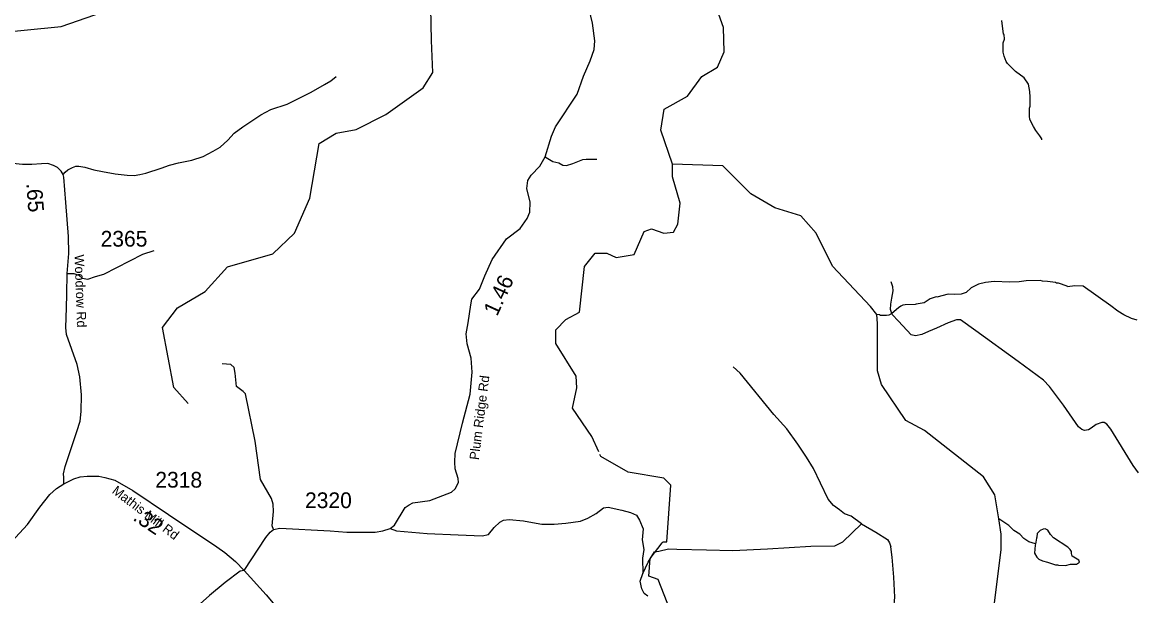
# Model space of a CAD drawing. Extents: x 1248089 to 1457196, y 820910 to 988753.
# Drawn here: x 1420415 to 1429251, y 887972 to 892525 of the extents above; entities that cross this region are included whole.
import ezdxf

# ---------------------------------------------------------------- set-up
doc = ezdxf.new("R2010")
doc.units = 0
for name, color, linetype in [('Exist Hydrographic Creek Single Shore', 7, 'Continuous'), ('Exist Hydrographic Misc Water Feature', 7, 'Continuous'), ('Exist Road Non-System Type 51', 7, 'Continuous'), ('Exist Road Secondary Type 41 Attributed', 7, 'Continuous'), ('Exist Road Secondary Type 51 Attributed', 7, 'Continuous'), ('Exist Road Secondary Type 51 Label', 7, 'Continuous'), ('Exist Utilities Electrical Transmission Line', 7, 'Continuous'), ('Prop GRAU CAT1 Cell', 7, 'Continuous'), ('Prop Lane Lines', 7, 'Continuous')]:
    doc.layers.add(name, color=color, linetype=linetype)

msp = doc.modelspace()

# ---------------------------------------------------------------- linework, layer by layer
at = {"layer": 'Exist Hydrographic Creek Single Shore'}
for points in [[(1425580.5, 891399.3), (1425486.5, 891667.1), (1425514.5, 891834.1), (1425699.6, 891938.6), (1425811.5, 892094), (1425937.5, 892167), (1425990.5, 892290.6), (1425985.5, 892484.4), (1425922.6, 892659.7), (1425792.5, 892862.5), (1425761.5, 892971.6), (1425798.5, 893597.8), (1426037.5, 893736.5), (1426327, 893914)], [(1424993.9, 889113.3), (1424938.5, 889235.7), (1424784.5, 889462), (1424820.5, 889622.2), (1424814.6, 889714.2), (1424652.5, 889973.6), (1424654.5, 890081.9), (1424731.5, 890165.7), (1424840.5, 890222.5), (1424881.5, 890586.1), (1424966.5, 890692.7), (1425058.5, 890690.9), (1425132.5, 890656.6), (1425274.5, 890680), (1425353.5, 890862.3), (1425412.5, 890884), (1425511.5, 890849.2), (1425586.5, 890857.6), (1425621.5, 890922.6), (1425641.5, 891089.5), (1425578.5, 891297.6), (1425580.5, 891399.3)], [(1425431.6, 886317.1), (1425497.4, 886362.6), (1425488.6, 886647.6), (1425675.6, 886853.8), (1425771.5, 887052.2), (1425983.6, 887238.4), (1425985.5, 887379.5), (1425896.5, 887506), (1425693.1, 887648.8), (1425603.1, 887749.1), (1425465.6, 888100.3), (1425391.6, 888126.8), (1425402.5, 888267.8), (1425497.9, 888390.6)]]:
    msp.add_lwpolyline(points, dxfattribs=at)
at = {"layer": 'Exist Hydrographic Misc Water Feature'}
for points in [[(1421733.4, 889497.3), (1421618.5, 889624.3), (1421528.5, 890102.2), (1421647.4, 890257.3), (1421867.4, 890387.5), (1422046.5, 890584.2), (1422406.4, 890685.2), (1422576.5, 890849.3), (1422698.5, 891129.2), (1422773.5, 891560.9), (1422908.5, 891643.6), (1423067.5, 891673.2), (1423303.5, 891793.2), (1423599.5, 892003.9), (1423677.4, 892127.1), (1423665.4, 892380.1), (1423656.5, 892771)], [(1428514.3, 891591.6), (1428512.6, 891599.7), (1428497.1, 891624), (1428465.9, 891664.7), (1428446.7, 891697.2), (1428418, 891753.8), (1428414.5, 891777.9), (1428415.9, 891843.9), (1428420.2, 891857.7), (1428419.6, 891921.8), (1428421.8, 891929.8), (1428418.7, 891973.9), (1428408, 892034.1), (1428373.1, 892082.9), (1428304.2, 892134.5), (1428241.6, 892197.9), (1428229.9, 892214.1), (1428212.8, 892254.5), (1428205.5, 892286.7), (1428207.2, 892360.7), (1428215.8, 892390.6), (1428214.7, 892428.6), (1428208.6, 892430.7), (1428195, 892539)], [(1428189.6, 888339.7), (1428188.9, 888460.3), (1428172.9, 888581.1), (1428139.6, 888774.1), (1428050.6, 888917), (1427582.5, 889284.2), (1427433.6, 889362.8), (1427239.5, 889649), (1427208.5, 889758), (1427207.5, 890132.2), (1427201.5, 890203.4), (1427151.5, 890268), (1426849.5, 890589.2), (1426720.5, 890851.1), (1426598.5, 890988.2), (1426391.5, 891051.5), (1426201.5, 891163.6), (1425980.5, 891384.8), (1425580.5, 891399.3)], [(1429270.7, 890158.2), (1429224, 890173), (1429164.7, 890202.3), (1429117.3, 890231.3), (1429062.3, 890274.6), (1428841.6, 890429.5), (1428776.2, 890432.1), (1428717.6, 890424.3), (1428713.6, 890428.4), (1428646.2, 890453.9), (1428630.2, 890454.2), (1428622.3, 890458.4), (1428558.4, 890467.8), (1428518.5, 890468.8), (1428500.6, 890473.2), (1428388.6, 890471.6), (1428334.4, 890464.9), (1428258.3, 890462.5), (1428134.4, 890465.3), (1428066.3, 890458.8), (1428010, 890444.1), (1427977.7, 890430.7), (1427951.4, 890417.3), (1427912.6, 890380.2), (1427888.4, 890370.8), (1427872.3, 890367.1), (1427816.3, 890364.3), (1427768.3, 890365.4), (1427679.8, 890343.4), (1427674.4, 890344.6), (1427627.5, 890328.5), (1427578.8, 890297.6), (1427514.6, 890287), (1427506.5, 890283.2), (1427426.5, 890280.9), (1427410.4, 890277.4), (1427392.2, 890269.8), (1427376, 890258.1), (1427321, 890211.3), (1427296.7, 890199.8), (1427280.7, 890196.2), (1427232.7, 890197.3), (1427224.8, 890201.5), (1427201.5, 890203.4)], [(1425497.9, 888390.6), (1425505.5, 888400.2), (1425534, 888398.8), (1425566.8, 888850.6), (1425512.1, 888905.4), (1425227.5, 888951.9), (1425010.5, 889076.7), (1425003.5, 889092.2)], [(1428462.8, 888383), (1428409.5, 888398.5), (1428370.1, 888427.3), (1428338.8, 888460), (1428291.5, 888489.1), (1428252.3, 888528), (1428172.9, 888581.1)], [(1428462.8, 888383), (1428460.9, 888373.2), (1428455.5, 888309.4), (1428472.8, 888277), (1428490.5, 888262.5), (1428518.1, 888248), (1428558, 888239), (1428621.5, 888217.6), (1428637.5, 888217.3), (1428645.4, 888213.1), (1428701.4, 888211.9), (1428741.7, 888222.9), (1428789.6, 888221.9), (1428812, 888237.4), (1428810.1, 888247.4), (1428806.4, 888253.5), (1428755, 888284.7), (1428747.5, 888306.9), (1428747.8, 888322.9), (1428738.2, 888339.1), (1428720.5, 888357.5), (1428606.2, 888432.1), (1428580.8, 888458.6), (1428561.5, 888491), (1428539.7, 888501.6), (1428523.7, 888499.9), (1428499.5, 888490.4), (1428483.1, 888474.8), (1428476.9, 888467), (1428474.3, 888437), (1428470.2, 888429.1), (1428465.5, 888397.1), (1428462.8, 888383)], [(1428589.6, 884054), (1428470.6, 884371.5), (1428423.6, 884539.9), (1428166.5, 885037.5), (1428153.6, 885211.8), (1428225.6, 885476.2), (1428211.5, 885611.1), (1428020.5, 886091.1), (1428041.6, 886307.2), (1428197.6, 886612.6), (1428216.6, 886727.2), (1428161.6, 886905.6), (1428017.6, 887207.3), (1427997.6, 887483.5), (1428119.6, 887763.3), (1428189.6, 888339.7)]]:
    msp.add_lwpolyline(points, dxfattribs=at)
at = {"layer": 'Exist Road Non-System Type 51'}
for points in [[(1420740.4, 891315.5), (1420755.4, 891334.3), (1420777.1, 891353.1), (1420813.7, 891371.9), (1420841.9, 891381.3), (1420865.4, 891381.3), (1420911.5, 891374.7), (1420984.8, 891354), (1421052.4, 891339.9), (1421153.9, 891322.1), (1421248.8, 891311.7), (1421304.3, 891308.9), (1421348.5, 891316.4), (1421397.3, 891327.7), (1421517.6, 891367.2), (1421584.6, 891391.4), (1421656, 891407.4), (1421761.3, 891429), (1421851.5, 891458.2), (1421931.4, 891500.5), (1421985.9, 891533.4), (1422048.9, 891588), (1422097.7, 891644.4), (1422166, 891695.6), (1422309.8, 891790.6), (1422389.7, 891832), (1422519.4, 891873.3), (1422708.8, 891970.7), (1422816, 892030.9), (1422865.8, 892060.1), (1422908.1, 892094.9)], [(1424569.2, 891455.9), (1424588.4, 891442.2), (1424630.5, 891419.3), (1424678.3, 891407.8), (1424708.9, 891390.6), (1424737.6, 891388.6), (1424787.4, 891404), (1424867.7, 891434.6), (1424894.5, 891436.5), (1424919.4, 891436.5), (1424978.7, 891438.4)], [(1420773.3, 890530.4), (1420823.9, 890529.9), (1420864.3, 890517.7), (1420892.5, 890493.5), (1420936.9, 890485.4), (1420997.5, 890505.6), (1421062.1, 890525.8), (1421373, 890683.4), (1421461.8, 890711.7)], [(1429281.8, 888947.8), (1429239, 889004.9), (1429060.7, 889293.2), (1429029.4, 889334.6), (1429009.4, 889346), (1428989.4, 889346), (1428945.2, 889330.3), (1428905.3, 889303.2), (1428883.9, 889288.9), (1428851.1, 889284.6), (1428829.7, 889291.8), (1428805.4, 889313.2), (1428685.6, 889484.4), (1428573.3, 889632.1), (1428527.6, 889682), (1428325.1, 889831.9), (1427988.5, 890075.9), (1427867.9, 890162.3), (1427836.6, 890162.3), (1427769.5, 890138), (1427676.8, 890095.2), (1427612.7, 890069.5), (1427561.3, 890046.7), (1427508.5, 890033.9), (1427475.7, 890042.4), (1427375.9, 890150.9), (1427323.5, 890203.2), (1427310.7, 890244.6), (1427314.9, 890287.5), (1427322.1, 890334.5), (1427332, 890391.6), (1427330.6, 890424.5), (1427316.4, 890463)], [(1422411.6, 888497.6), (1422401.4, 888526.6), (1422411.1, 888639.8), (1422407.9, 888698), (1422395, 888743.3), (1422307.7, 888895.3), (1422265.7, 889199.3), (1422188.1, 889574.5), (1422168.7, 889593.9), (1422117, 889632.7), (1422110.6, 889684.5), (1422107.3, 889739.4), (1422097.6, 889784.7), (1422071.8, 889807.4), (1422003.9, 889813.8)], [(1427080.8, 888542.2), (1426999, 888604), (1426947, 888623.2), (1426905.9, 888653.3), (1426859.4, 888688.9), (1426815.6, 888738.2), (1426755.4, 888864.1), (1426700.7, 888981.9), (1426643.2, 889072.3), (1426574.8, 889176.3), (1426487.3, 889296.8), (1426383.3, 889411.8), (1426118, 889739.2), (1426060.6, 889788.5)], [(1423337.1, 888504.2), (1423388.9, 888486.4), (1423632.5, 888464.5), (1423878.8, 888456.2), (1424067.6, 888448), (1424119.6, 888459), (1424163.3, 888513.7), (1424207.1, 888554.8), (1424237.2, 888571.3), (1424283.7, 888576.7), (1424395.9, 888565.8), (1424467.1, 888552.1), (1424541, 888541.1), (1424639.5, 888541.1), (1424732.5, 888546.6), (1424850.2, 888563), (1424907.6, 888587.7), (1424973.3, 888623.3), (1425030.8, 888669.8), (1425069.1, 888675.3), (1425178.5, 888650.7), (1425247, 888631.5), (1425293.5, 888612.3), (1425318.1, 888571.3), (1425345.5, 888502.8), (1425340, 888415.2), (1425350.9, 888338.5), (1425342.7, 888270), (1425344.3, 888148.4)], [(1425382.6, 887967.7), (1425355.2, 887989.6), (1425336.1, 888025.2), (1425322.4, 888088.2), (1425344.3, 888148.4), (1425385.3, 888238.8), (1425437.3, 888321), (1425470.1, 888326.4), (1425546.8, 888342.9), (1425615.2, 888340.1), (1425850.5, 888337.4), (1426058.5, 888331.9), (1426333.8, 888345), (1426678.6, 888364.2), (1426870.1, 888366.9), (1426933.1, 888399.8), (1427080.8, 888542.2)], [(1427080.8, 888542.2), (1427195.8, 888476.5), (1427286.1, 888419), (1427302.5, 888391.6), (1427313.1, 888359.7)]]:
    msp.add_lwpolyline(points, dxfattribs=at)
at = {"layer": 'Exist Road Secondary Type 41 Attributed'}
for points in [[(1420746.9, 888860.4), (1420746.2, 888910.8), (1420743.8, 888940.4), (1420756.1, 888997), (1420812.6, 889164.4), (1420849.5, 889275.2), (1420874.1, 889358.9), (1420884, 889435.2), (1420886.4, 889565.7), (1420871.7, 889708.4), (1420852, 889808), (1420766, 890046.8), (1420761, 890100.9), (1420766, 890258.5), (1420768.4, 890366.8), (1420773.3, 890530.4), (1420785.6, 890688), (1420783.1, 890823.4), (1420761, 891094.2), (1420746.2, 891294.8), (1420740.4, 891315.5), (1420724.1, 891341.5), (1420694.6, 891371.1), (1420662.6, 891388.3), (1420618.4, 891403.1), (1420569.2, 891400.6), (1420490.5, 891395.7), (1420416.7, 891395.7), (1420340.4, 891403.1)], [(1427439.4, 886474.7), (1427445.9, 886579.4), (1427450.2, 886717.3), (1427429, 886944.3), (1427409.9, 887082.3), (1427352.7, 887281.7), (1427316.7, 887429.2), (1427306.1, 887503.4), (1427304, 887590.4), (1427329.4, 887721.9), (1427337.9, 887871.3), (1427344.3, 887960.4), (1427337.9, 888119.6), (1427325.2, 888276.6), (1427313.1, 888359.7)]]:
    msp.add_lwpolyline(points, dxfattribs=at)
at = {"layer": 'Exist Road Secondary Type 51 Attributed'}
for points in [[(1422178.6, 888172.7), (1422349, 888435), (1422385.2, 888476), (1422411.6, 888497.6), (1422461.6, 888509.3), (1422861.3, 888487.6), (1422993.7, 888475.5), (1423217.7, 888475.5), (1423279.4, 888487.3), (1423337.1, 888504.2), (1423370.9, 888533.1), (1423457.5, 888672.9), (1423488.8, 888692.2), (1423517.7, 888709), (1423652.6, 888728.3), (1423823.5, 888793.4), (1423854.8, 888819.9), (1423881.2, 888869.6), (1423876.4, 888903.3), (1423854.7, 888980.4), (1423849.9, 889031), (1423854.7, 889100.9), (1423912.5, 889341.9), (1423972.6, 889572), (1423989.5, 889745.5), (1423979.9, 889858.7), (1423948.6, 889972), (1423941.3, 890051.5), (1423958, 890139.6), (1423977.3, 890281.8), (1423986.9, 890325.2), (1424047.1, 890404.7), (1424088, 890510.7), (1424148.2, 890640.8), (1424261.8, 890804.1), (1424369.5, 890887.8), (1424424.8, 890967.3), (1424446.5, 891017.9), (1424448.9, 891097.4), (1424422.4, 891205.8), (1424432, 891268), (1424458.5, 891311.3), (1424525.9, 891381.2), (1424569.2, 891455.9), (1424619.8, 891619.8), (1424650.7, 891695.5), (1424821.6, 891953.4), (1424872.2, 892097.9), (1424925.2, 892218.4), (1424958.9, 892307.6), (1424963.7, 892377.4), (1424944.4, 892517.2), (1424884.3, 892777.6)], [(1420746.9, 888860.4), (1420825.5, 888900.5), (1420876.1, 888914.9), (1420931.4, 888922.1), (1421022.9, 888919.7), (1421071.1, 888910.1), (1421150.5, 888888.4), (1421292.6, 888806.5), (1421576.7, 888616.1), (1421961.9, 888360.7), (1422024.5, 888314.9), (1422108.8, 888242.6), (1422178.6, 888172.7)], [(1419482.1, 888086), (1419845.3, 888199.2), (1420154.1, 888289.3), (1420232.8, 888321.3), (1420299.2, 888365.6), (1420360.7, 888434.6), (1420456.6, 888537.9), (1420555, 888675.8), (1420633.7, 888774.3), (1420687.8, 888823.5), (1420746.9, 888860.4)], [(1422178.6, 888172.7), (1422147.1, 888166.4), (1422027, 888077.7), (1421901.4, 887974.2), (1421803.5, 887887.3)], [(1422178.6, 888172.7), (1422351.6, 887978.5), (1422639.9, 887634.8), (1422883.7, 887342), (1423031.7, 887181.4), (1423131.4, 887096.6), (1423275.5, 886994.7), (1423409.1, 886912), (1423910.8, 886626.6), (1424264.8, 886416.5), (1424351.7, 886380.5), (1424398.4, 886367.7), (1424504.4, 886355), (1424524.8, 886355.8), (1424842.8, 886362.2), (1425222.3, 886368.6), (1425613.4, 886383.5), (1425891.3, 886385), (1426283.3, 886389.9), (1426568.1, 886400.5), (1426843.7, 886423.8)]]:
    msp.add_lwpolyline(points, dxfattribs=at)
at = {"layer": 'Exist Utilities Electrical Transmission Line'}
msp.add_lwpolyline([(1419405.5, 892350.8), (1420161.8, 892435.4), (1420723.3, 892490.3), (1422198.2, 893003.9), (1422780.5, 893203.7)], dxfattribs=at)

# ---------------------------------------------------------------- texts
at = {"layer": 'Exist Road Secondary Type 51 Label'}
for s, rotation, p in [('Woodrow Rd', 272.0175, (1420830.4, 890679.2)), ('Plum Ridge Rd', 82.69685, (1424040.8, 889046.7)), ('Mathis Mill Rd', 322.85769, (1421122.4, 888791.4))]:
    msp.add_text(s, height=75, rotation=rotation, dxfattribs=at).set_placement(p)
at = {"layer": 'Prop GRAU CAT1 Cell'}
for s, rotation, p in [('.65', 274.24371, (1420447.2, 891243.8)), ('1.46', 65.17513, (1424186.5, 890185.2)), ('.32', 326.17673, (1421286.8, 888576.9))]:
    msp.add_text(s, height=125, rotation=rotation, dxfattribs=at).set_placement(p)
at = {"layer": 'Prop Lane Lines'}
for s, p in [('2365', (1421037.6, 890743.3)), ('2318', (1421472.2, 888830)), ('2320', (1422661.2, 888667.3))]:
    msp.add_text(s, height=125, dxfattribs=at).set_placement(p)

doc.saveas('drawing.dxf')
